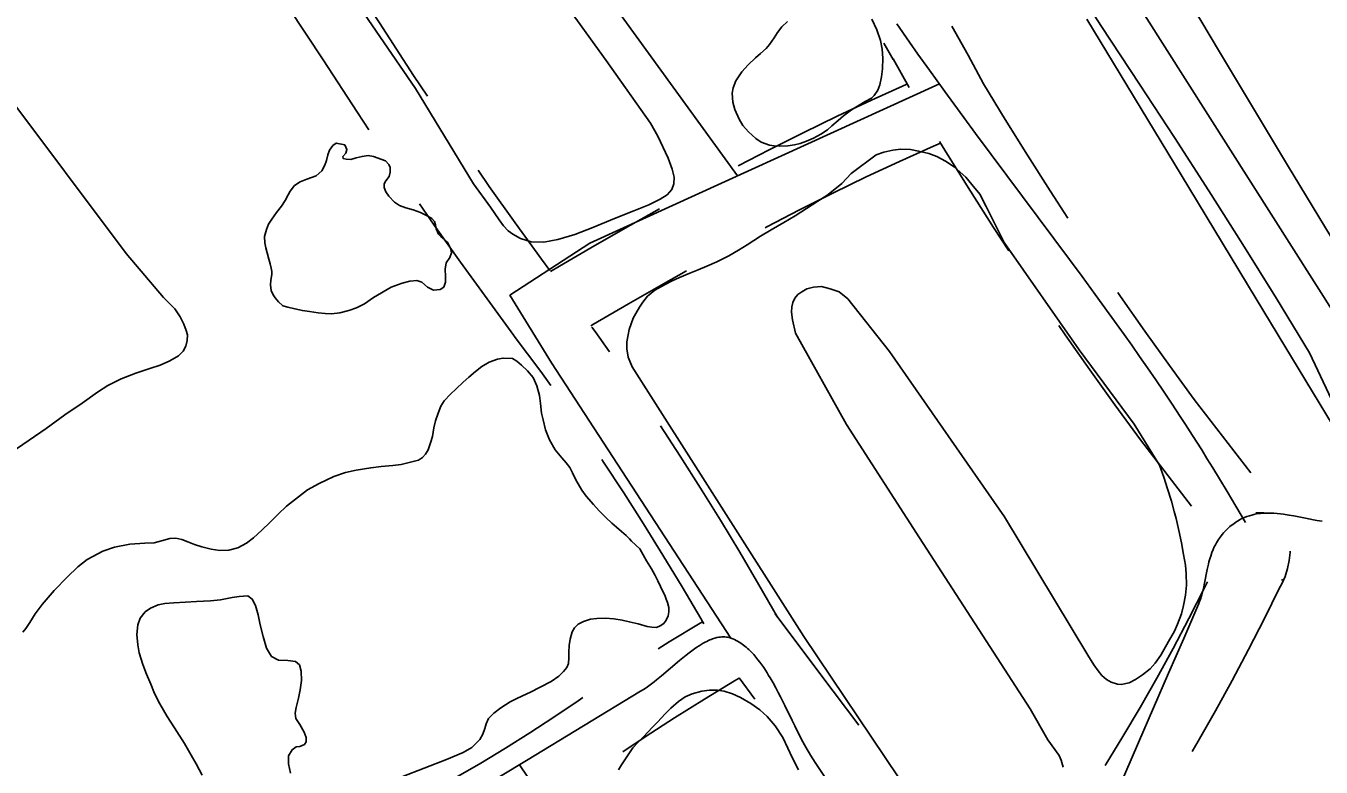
# Model space of a CAD drawing. Extents: x 3424494 to 3462436, y 522220 to 547718.
# Drawn here: x 3434313 to 3434891, y 544381 to 544712 of the extents above; entities that cross this region are included whole.
import ezdxf

# ---------------------------------------------------------------- set-up
doc = ezdxf.new("R2010")
doc.units = 0
for name, color, linetype in [('V-DTCH-CNTR', 7, 'Continuous'), ('V-ROAD-CNTR', 7, 'Continuous'), ('V-TOPO-SHOR', 7, 'Continuous')]:
    doc.layers.add(name, color=color, linetype=linetype)

msp = doc.modelspace()

# ---------------------------------------------------------------- linework, layer by layer
at = {"layer": 'V-DTCH-CNTR'}
for points in [[(3434926.75, 544469.16), (3434906.57, 544521.48), (3434885.68, 544565.84), (3434870.95, 544590.04), (3434856, 544614.12), (3434840.85, 544638.07), (3434825.49, 544661.88), (3434809.93, 544685.57), (3434793, 544711.34), (3434776.26, 544737.25), (3434759.73, 544763.29), (3434743.4, 544789.46), (3434727.27, 544815.75), (3434711.35, 544842.17), (3434695.63, 544868.71), (3434681.14, 544891.76), (3434666.44, 544914.69), (3434651.55, 544937.48), (3434636.47, 544960.16), (3434621.19, 544982.7), (3434605.72, 545005.11), (3434590.06, 545027.38), (3434574.21, 545049.53)], [(3434815.55, 544750.63), (3434845.57, 544700.03), (3434875.81, 544649.57), (3434906.29, 544599.25), (3434937, 544549.07), (3434962.39, 544515.04), (3434987.68, 544480.93), (3435012.85, 544446.73), (3435015.81, 544441.9), (3435018.97, 544437.2), (3435022.33, 544432.63), (3435025.87, 544428.2), (3435029.58, 544423.93), (3435033.48, 544419.81), (3435037.53, 544415.85), (3435041.75, 544412.07), (3435046.12, 544408.46), (3435050.64, 544405.04), (3435055.29, 544401.8)]]:
    msp.add_lwpolyline(points, dxfattribs=at)
at = {"layer": 'V-ROAD-CNTR'}
for p, q in [((3434695.97, 544703.87), (3434700.1, 544696.71)), ((3434865.27, 544494.64), (3434861.8, 544494.6)), ((3434631.36, 544421.04), (3434638.45, 544411.53))]:
    msp.add_line(p, q, dxfattribs=at)
for points in [[(3434630.63, 544644.75), (3434518.35, 544799.82), (3434498.8, 544843.59), (3434486.2, 544872.04)], [(3434492.45, 544680.28), (3434486.26, 544689.53), (3434471.05, 544712.99), (3434455.54, 544736.45), (3434439.83, 544759.78), (3434437.2, 544763.62)], [(3434466.34, 544665.35), (3434461.21, 544673.03), (3434445.95, 544696.55), (3434430.58, 544719.8), (3434415.02, 544742.93), (3434411.07, 544748.69)], [(3434857.09, 544490.21), (3434852.75, 544497.6), (3434848.92, 544504.05), (3434845.55, 544509.68), (3434842.57, 544514.58), (3434839.94, 544518.86), (3434837.62, 544522.59), (3434833.53, 544529.09), (3434830.42, 544533.95), (3434828.06, 544537.58), (3434824.49, 544542.99), (3434820.87, 544548.38), (3434817.12, 544553.88), (3434813.46, 544559.19), (3434809.89, 544564.31), (3434806.41, 544569.25), (3434803.02, 544574.03), (3434796.41, 544583.26), (3434790.16, 544591.87), (3434784.27, 544599.92), (3434778.71, 544607.45), (3434736.81, 544663.7), (3434731.6, 544670.75), (3434727.07, 544676.93), (3434723.11, 544682.35), (3434716.23, 544691.87), (3434711.11, 544699.03), (3434707.3, 544704.43), (3434701.63, 544712.54)], [(3434726.2, 544711.52), (3434733.43, 544698.55), (3434740.3, 544685.81), (3434749.92, 544669.96), (3434759.88, 544653.95), (3434770.01, 544638.05), (3434777.9, 544625.97)], [(3434902.32, 544523.22), (3434865.36, 544584.25), (3434828.4, 544645.29), (3434786.38, 544714.68)], [(3434700, 544696.9), (3434707.13, 544684.12)], [(3434720.66, 544685.74), (3434564.84, 544614.8), (3434529.24, 544591.59), (3434547.82, 544561.46), (3434627.76, 544438.73)], [(3434706.29, 544685.63), (3434705.89, 544685.45), (3434690.45, 544678.52), (3434675.12, 544671.37), (3434659.88, 544664), (3434644.75, 544656.42), (3434631, 544649.28)], [(3434721.23, 544659.4), (3434717.99, 544658), (3434702.94, 544651.24), (3434687.98, 544644.27), (3434673.13, 544637.09), (3434658.38, 544629.7), (3434643.74, 544622.1), (3434642.94, 544621.67)], [(3434720.79, 544660.14), (3434724.36, 544654.25), (3434734.49, 544637.97), (3434744.8, 544621.8), (3434751.64, 544611.32)], [(3434546.95, 544602.56), (3434543.24, 544607.59), (3434531.54, 544623.78), (3434519.99, 544640.07), (3434515, 544647.25)], [(3434547.5, 544551.32), (3434543.02, 544557.64), (3434531.18, 544573.39), (3434531, 544573.64), (3434519.01, 544589.9), (3434507.15, 544606.31), (3434495.44, 544622.83), (3434488.85, 544632.3)], [(3434595.92, 544630.07), (3434582.92, 544622.74), (3434567.08, 544613.67), (3434551.29, 544604.52), (3434547.25, 544602.15)], [(3434607.9, 544602.39), (3434597.74, 544596.65), (3434582.05, 544587.68), (3434566.41, 544578.61), (3434565.28, 544577.95)], [(3434800.23, 544592.79), (3434801.43, 544591.04), (3434812.24, 544575.59), (3434823.22, 544560.27), (3434834.31, 544545.14), (3434859.57, 544512.36)], [(3434773.93, 544578.11), (3434776.76, 544573.96), (3434787.76, 544558.25), (3434798.93, 544542.66), (3434810.33, 544527.12), (3434833.11, 544497.55)], [(3434573.67, 544566.28), (3434567.25, 544575.33), (3434565.8, 544577.26)], [(3434648.51, 544448.04), (3434640.23, 544462.54), (3434631.73, 544477.01), (3434623.05, 544491.37), (3434614.19, 544505.63), (3434605.16, 544519.78), (3434596.29, 544533.3)], [(3434615.62, 544445.15), (3434614.27, 544447.5), (3434605.96, 544461.65), (3434597.46, 544475.7), (3434588.8, 544489.65), (3434579.97, 544503.49), (3434570.97, 544517.22), (3434570.18, 544518.38)], [(3434853.22, 544490.68), (3434853.81, 544491.05), (3434854.39, 544491.39), (3434855.54, 544491.99), (3434856.67, 544492.51), (3434857.77, 544492.94), (3434858.84, 544493.31), (3434859.89, 544493.61), (3434860.91, 544493.86), (3434861.91, 544494.06), (3434862.88, 544494.21), (3434863.82, 544494.33), (3434864.74, 544494.41), (3434865.63, 544494.47), (3434866.5, 544494.5), (3434868.19, 544494.5), (3434869.78, 544494.43), (3434871.28, 544494.32), (3434872.68, 544494.17), (3434874.01, 544494), (3434876.49, 544493.61), (3434878.66, 544493.22), (3434882.46, 544492.46), (3434885.3, 544491.88), (3434887.41, 544491.46), (3434888.99, 544491.17), (3434891.34, 544490.79)], [(3434800.51, 544371.54), (3434809.43, 544392.18), (3434822.87, 544423.13), (3434829.57, 544438.61), (3434836.26, 544454.09), (3434836.68, 544455.11), (3434837.05, 544456.11), (3434837.37, 544457.08), (3434837.66, 544458.02), (3434838.16, 544459.86), (3434838.56, 544461.59), (3434838.9, 544463.23), (3434840.08, 544469.37), (3434840.59, 544471.68), (3434840.84, 544472.68), (3434841.09, 544473.62), (3434841.35, 544474.5), (3434841.61, 544475.33), (3434842.15, 544476.86), (3434842.69, 544478.2), (3434843.23, 544479.36), (3434843.74, 544480.37), (3434844.24, 544481.25), (3434844.7, 544482.02), (3434845.13, 544482.69), (3434845.53, 544483.27), (3434846.28, 544484.28), (3434846.89, 544485.03), (3434847.37, 544485.59), (3434848.13, 544486.43), (3434848.95, 544487.26), (3434849.57, 544487.86), (3434850.19, 544488.42), (3434850.81, 544488.94), (3434851.42, 544489.42), (3434852.03, 544489.87), (3434852.63, 544490.29), (3434853.22, 544490.68)], [(3434876.98, 544477.54), (3434876.99, 544476.89), (3434876.63, 544473.26), (3434875.89, 544469.7), (3434874.78, 544466.22), (3434873.31, 544462.89), (3434872.13, 544460.85), (3434865.56, 544447.47), (3434858.5, 544433.64), (3434851.23, 544419.91), (3434843.76, 544406.3), (3434836.07, 544392.8), (3434833.35, 544388.18)], [(3434840.19, 544463.86), (3434838.73, 544460.9), (3434831.88, 544447.48), (3434824.83, 544434.16), (3434817.57, 544420.94), (3434810.11, 544407.84), (3434802.46, 544394.86), (3434794.55, 544381.89)], [(3434873.6, 544464.66), (3434873.19, 544464.67)], [(3434595.33, 544434.03), (3434600.24, 544437.1), (3434614.07, 544445.46), (3434615.09, 544446.06)], [(3434647.52, 544449.56), (3434667.8, 544422.35), (3434684.72, 544399.97)], [(3434593.47, 544419.22), (3434594.57, 544420.09), (3434596.72, 544421.85), (3434604.83, 544428.72), (3434606.35, 544429.98), (3434607.77, 544431.12), (3434609.1, 544432.16), (3434610.34, 544433.09), (3434611.49, 544433.93), (3434612.57, 544434.67), (3434613.58, 544435.34), (3434614.52, 544435.92), (3434615.39, 544436.44), (3434616.21, 544436.89), (3434616.97, 544437.28), (3434617.68, 544437.62), (3434618.34, 544437.91), (3434618.96, 544438.17), (3434619.53, 544438.38), (3434620.6, 544438.73), (3434621.53, 544438.97), (3434622.34, 544439.13), (3434623.04, 544439.23), (3434623.64, 544439.29), (3434624.17, 544439.31), (3434625.08, 544439.28), (3434625.76, 544439.22), (3434626.27, 544439.14), (3434627.02, 544438.96), (3434627.76, 544438.73), (3434628.54, 544438.43), (3434629.3, 544438.1), (3434630.03, 544437.74), (3434630.74, 544437.36), (3434631.44, 544436.95), (3434632.11, 544436.53), (3434632.76, 544436.08), (3434633.39, 544435.61), (3434634.01, 544435.13), (3434634.61, 544434.64), (3434635.19, 544434.13), (3434635.75, 544433.6), (3434636.85, 544432.52), (3434637.88, 544431.41), (3434638.87, 544430.27), (3434639.8, 544429.11), (3434640.69, 544427.95), (3434641.54, 544426.78), (3434642.35, 544425.61), (3434643.12, 544424.44), (3434643.86, 544423.28), (3434644.56, 544422.13), (3434645.24, 544421), (3434646.53, 544418.75), (3434647.72, 544416.58), (3434648.82, 544414.5), (3434649.84, 544412.52), (3434651.73, 544408.75), (3434655.01, 544402.07), (3434656.25, 544399.57), (3434657.33, 544397.4), (3434658.28, 544395.53), (3434659.12, 544393.9), (3434660.61, 544391.12), (3434661.75, 544389.08), (3434662.61, 544387.59), (3434663.27, 544386.49), (3434664.26, 544384.88), (3434665.27, 544383.33), (3434669.48, 544377.01)], [(3434512.73, 544369.73), (3434536.63, 544384.22), (3434562.07, 544399.62), (3434587.5, 544415.02), (3434588.75, 544415.81), (3434589.98, 544416.63), (3434591.17, 544417.48), (3434592.34, 544418.34), (3434593.47, 544419.22)], [(3434579.5, 544388.02), (3434589.47, 544394.68), (3434602.65, 544403.21), (3434615.96, 544411.55), (3434629.4, 544419.67), (3434631.47, 544420.88)], [(3434476.12, 544360.8), (3434482.66, 544364.19), (3434493.96, 544370.28), (3434505.15, 544376.55), (3434516.24, 544383.02), (3434527.22, 544389.67), (3434538.09, 544396.5), (3434548.84, 544403.52), (3434559.61, 544410.8), (3434561.78, 544412.26)], [(3434533.42, 544382.31), (3434683.28, 544160.59)]]:
    msp.add_lwpolyline(points, dxfattribs=at)
at = {"layer": 'V-TOPO-SHOR'}
for points in [[(3434591.95, 545059.57), (3434764.65, 544791.24), (3434954.37, 544492.83), (3435039.45, 544350.65), (3435046.46, 544338.94)], [(3434595.15, 544662.49), (3434599.7, 544652.6), (3434601.58, 544647.79), (3434602.42, 544644.17), (3434602.33, 544641.21), (3434601.46, 544638.65), (3434599.28, 544636.36), (3434596.24, 544634.34), (3434591.17, 544631.93), (3434584.51, 544629.15), (3434575.81, 544625.77), (3434566.12, 544621.75), (3434558.14, 544618.71), (3434550.57, 544616.38), (3434544.31, 544615.17), (3434538.73, 544615.4), (3434533.87, 544616.87), (3434530.46, 544618.73), (3434528.43, 544620.32), (3434526.4, 544622.44), (3434524.44, 544625.15), (3434520.53, 544630.89), (3434512.96, 544641.19), (3434487.16, 544683.69), (3434436.16, 544758.1)], [(3434531.87, 544752.03), (3434572.2, 544696.23), (3434591.83, 544668.23), (3434595.15, 544662.49)], [(3434687.64, 544677.94), (3434681.44, 544674.17), (3434677.94, 544671.56), (3434675.49, 544669.4), (3434672.78, 544667.05), (3434670.73, 544665.35), (3434667.89, 544663.39), (3434664.6, 544661.57), (3434661.5, 544660.27), (3434658.6, 544659.24), (3434656.1, 544658.66), (3434653.07, 544658.22), (3434649.38, 544657.97), (3434646.95, 544658.12), (3434644.98, 544658.52), (3434641.17, 544659.8), (3434638.88, 544661.39), (3434635.61, 544664.36), (3434633.06, 544667.27), (3434631.37, 544670.11), (3434629.49, 544674.4), (3434628.52, 544677.69), (3434628.34, 544681.57), (3434628.75, 544684), (3434629.95, 544687.15), (3434632.61, 544691.21), (3434635.45, 544694.29), (3434638.69, 544697.36), (3434641, 544699.26), (3434643.39, 544701.61), (3434644.91, 544703.38), (3434646.96, 544706.32), (3434648.56, 544708.61), (3434650.48, 544711.17), (3434652.92, 544713.52)], [(3434690.61, 544714.69), (3434692.75, 544709.81), (3434694.44, 544705.13), (3434695.14, 544701.31), (3434695.51, 544697.23), (3434695.35, 544692.5), (3434694.94, 544688.95), (3434694.19, 544685.41), (3434693.26, 544682.98), (3434691.67, 544680.55), (3434690.34, 544679.44), (3434687.64, 544677.94)], [(3434303.65, 544683), (3434358.14, 544610.17), (3434374.77, 544590.62), (3434379.79, 544585.45), (3434382.19, 544581.99), (3434383.87, 544578.73), (3434384.97, 544575.91), (3434385.44, 544573.92), (3434385.33, 544571.4), (3434384.79, 544568.93), (3434383.51, 544566.6), (3434381.41, 544564.58), (3434377.62, 544562.32), (3434373.29, 544560.45), (3434368.72, 544558.88), (3434362.45, 544556.83), (3434355.93, 544554.34), (3434349.95, 544551.37), (3434345.38, 544548.39), (3434338.55, 544543.48), (3434330.76, 544538.23), (3434322.48, 544532.22), (3434299.15, 544516.2)], [(3434426.12, 544588.61), (3434424.55, 544590.4), (3434423.7, 544591.72), (3434422.79, 544593.63), (3434422.54, 544596.13), (3434422.69, 544598.24), (3434423.09, 544600.86), (3434423.04, 544602.18), (3434422.85, 544603.56), (3434422.4, 544605.54), (3434421.82, 544607.65), (3434421.04, 544610.48), (3434420.4, 544612.72), (3434420.02, 544614.96), (3434419.84, 544617.72), (3434420.64, 544620.8), (3434421.64, 544623.3), (3434423.04, 544625.46), (3434425.22, 544628.47), (3434427.34, 544631.22), (3434429.07, 544633.78), (3434430.4, 544636.27), (3434431.26, 544637.97), (3434433.25, 544640.46), (3434435.76, 544642.16), (3434438.73, 544643.26), (3434442.81, 544644.81), (3434445.39, 544647.04), (3434446.78, 544649.53), (3434447.45, 544651.69), (3434448.12, 544654.19), (3434448.79, 544656.16), (3434450.25, 544658.25), (3434451.84, 544659.36), (3434455.58, 544658.55), (3434456.56, 544656.51), (3434456.02, 544654.86), (3434454.76, 544653.36), (3434454.95, 544652.5), (3434456.27, 544652.17), (3434458.24, 544652.09), (3434460.74, 544652.8), (3434463.31, 544653.44), (3434466.01, 544653.82), (3434468.44, 544653.41), (3434473.69, 544651.48), (3434475.26, 544649.89), (3434475.78, 544648.51), (3434475.83, 544646.4), (3434475.36, 544644.56), (3434473.9, 544642.53), (3434473.11, 544641.15), (3434473.1, 544639.64), (3434473.88, 544637.66), (3434475.31, 544635.68), (3434477.8, 544633.1), (3434480.02, 544631.58), (3434482.78, 544630.45), (3434486.06, 544629.64), (3434489.41, 544628.37), (3434492.62, 544626.77), (3434494.39, 544625.78), (3434495.57, 544624.39), (3434496.02, 544622.94), (3434496.41, 544621.1), (3434497.44, 544618.72), (3434498.42, 544617.8), (3434500.13, 544616.47), (3434501.37, 544615.15), (3434502.73, 544612.58), (3434503.18, 544610.47), (3434502.38, 544608.44), (3434500.73, 544606.08), (3434500.31, 544603.12), (3434500.49, 544599.9), (3434500.48, 544597.33), (3434499.81, 544595.23), (3434498.09, 544594.12), (3434495.13, 544593.88), (3434492.51, 544595.14), (3434489.89, 544597.39), (3434487.79, 544598.19), (3434484.56, 544597.88), (3434481.14, 544596.98), (3434476.33, 544595.1), (3434468.48, 544590.61), (3434464.38, 544587.67), (3434460.82, 544585.98), (3434457.46, 544584.82), (3434453.38, 544583.72), (3434449.63, 544583.35), (3434446.87, 544583.37), (3434443.71, 544583.71), (3434439.83, 544584.33), (3434436.75, 544584.74), (3434433.4, 544585.55), (3434430.24, 544586.22), (3434428.01, 544586.89), (3434427.88, 544586.96), (3434426.12, 544588.61)], [(3434702.63, 544376.46), (3434660.31, 544439.44), (3434583.72, 544559.7), (3434581.9, 544563.92), (3434581.27, 544567.74), (3434581.41, 544570.83), (3434581.96, 544573.92), (3434582.37, 544576.28), (3434583.24, 544578.78), (3434584.17, 544581.33), (3434585.3, 544583.37), (3434586.96, 544586.32), (3434588.42, 544588.48), (3434590.6, 544591.1), (3434593.78, 544593.78), (3434598.06, 544596.18), (3434601.56, 544598.01), (3434604.79, 544599.5), (3434609.47, 544601.45), (3434613.1, 544602.87), (3434617.05, 544604.56), (3434621.4, 544606.51), (3434626.88, 544609.17), (3434631.17, 544611.58), (3434635, 544613.99), (3434640.93, 544617.84), (3434645.62, 544620.71), (3434651.29, 544624.03), (3434656.31, 544627.03), (3434661.39, 544630.28), (3434666.48, 544633.54), (3434670.5, 544636.08), (3434674.79, 544639.42), (3434677.17, 544641.37), (3434681.34, 544645.76), (3434692.5, 544654.11), (3434695.93, 544655.34), (3434699.95, 544656.24), (3434703.44, 544656.61), (3434707.84, 544656.46), (3434711.39, 544655.84), (3434715.92, 544654.7), (3434719.46, 544653.43), (3434723.33, 544651.31), (3434727.33, 544648.78), (3434732.5, 544644.15), (3434735.18, 544640.91), (3434738.64, 544636.55), (3434741.5, 544631.08), (3434749.56, 544615.12), (3434783.02, 544567.18), (3434807.5, 544534.09), (3434818.84, 544515.81), (3434820.71, 544510.41), (3434822.39, 544505.34), (3434824.07, 544499.8), (3434825.36, 544495.12), (3434826.2, 544492.03), (3434827.42, 544486.76), (3434828.57, 544481.17), (3434829.53, 544476.03), (3434830.36, 544471.29), (3434830.73, 544467.34), (3434830.76, 544462.34), (3434830.34, 544457.81), (3434829.46, 544453.21), (3434828.59, 544449.6), (3434826.79, 544445.01), (3434825.45, 544441.79), (3434822.86, 544437.2)], [(3434822.86, 544437.2), (3434819.41, 544431.1), (3434816.89, 544427.51), (3434814.64, 544425.02), (3434811.27, 544422.34), (3434808.1, 544420.32), (3434805.2, 544418.82), (3434801.71, 544418.12), (3434800, 544418.2), (3434797.31, 544419.13), (3434795.14, 544420.26), (3434793.05, 544422.11), (3434791.48, 544424.16), (3434789.53, 544426.87), (3434786.85, 544431.09), (3434749.72, 544492.8), (3434698.38, 544566.55), (3434679.84, 544590), (3434676.04, 544593.11), (3434672.04, 544594.45), (3434668.1, 544595.39), (3434664.61, 544595.15), (3434661.65, 544594.38), (3434659.41, 544593.14), (3434657.62, 544591.83), (3434656.17, 544590.26), (3434655.3, 544588.36), (3434654.96, 544586.39), (3434654.75, 544583.96), (3434655.12, 544580.6), (3434656.54, 544574.61), (3434679.32, 544533.9), (3434711.79, 544483.47), (3434761.07, 544407.24), (3434769.08, 544393.38)], [(3434388.61, 544480.45), (3434391.82, 544479.38), (3434396.09, 544478.37), (3434399.9, 544477.82), (3434403.85, 544478), (3434407.87, 544478.96), (3434411.76, 544481.04), (3434414.86, 544483.46), (3434418.56, 544486.86), (3434422.2, 544490.32), (3434425.84, 544494.05), (3434429.68, 544497.51), (3434439.06, 544504.89), (3434444.2, 544507.69), (3434450.73, 544510.74), (3434455.93, 544512.62), (3434460.74, 544513.58), (3434467.19, 544514.66), (3434471.8, 544515.16), (3434477.06, 544515.66), (3434480.68, 544516.09), (3434488.52, 544518.02), (3434490.23, 544519.26), (3434491.62, 544520.7), (3434492.75, 544522.73), (3434493.89, 544525.75), (3434494.7, 544528.64), (3434495.31, 544532.52), (3434495.98, 544535.54), (3434497.19, 544539.02), (3434498.39, 544542.1), (3434499.98, 544544.46), (3434502.69, 544547.41), (3434505.21, 544549.89), (3434508.45, 544552.83), (3434510.96, 544554.99), (3434513.86, 544557.53), (3434516.7, 544559.75), (3434519.94, 544561.77), (3434523.69, 544563.13), (3434526.2, 544563.58), (3434530.41, 544563.42), (3434532.37, 544562.17), (3434534.33, 544560.38), (3434537.01, 544557.86), (3434539.56, 544554.96), (3434541.19, 544551.13), (3434542.35, 544546.92), (3434542.85, 544543.3), (3434543.35, 544538.95), (3434543.99, 544536.06), (3434545.02, 544531.64), (3434546.84, 544527.16), (3434549.44, 544522.67), (3434552.38, 544519.11), (3434554.27, 544516.86), (3434555.91, 544514.74), (3434557.14, 544512.44), (3434558.64, 544509.34), (3434561.24, 544504.65), (3434563.2, 544502.01), (3434566.47, 544498.31), (3434569.08, 544495.53), (3434572.02, 544492.43), (3434574.58, 544490.04), (3434576.73, 544488.12), (3434579.02, 544486.2), (3434581.05, 544484.42), (3434582.49, 544483.03), (3434583.41, 544481.91), (3434587.07, 544478.46)], [(3434312.1, 544441.43), (3434313.49, 544443.06), (3434315.15, 544445.75), (3434317.6, 544449.61), (3434320.72, 544453.74), (3434326.08, 544460.03), (3434331.83, 544465.84), (3434336.66, 544470.55), (3434340.82, 544473.75), (3434347.75, 544477.53), (3434353.02, 544479.27), (3434359.73, 544480.61), (3434366.45, 544481.1), (3434370.59, 544481.14), (3434373.88, 544482.11), (3434377.57, 544483.14), (3434380.27, 544483.32), (3434382.9, 544482.72), (3434385.59, 544481.58), (3434388.61, 544480.45)], [(3434587.07, 544478.46), (3434590.07, 544473.19), (3434592.28, 544469.62), (3434593.84, 544466.92), (3434595.15, 544464.34), (3434596.31, 544461.77), (3434597.55, 544459.27), (3434598.26, 544457.82), (3434598.91, 544456.1), (3434599.5, 544454.65), (3434600.01, 544452.35), (3434600.06, 544450.38), (3434599.72, 544448.6), (3434598.92, 544446.76), (3434597.8, 544445.26), (3434596.21, 544444.15), (3434594.5, 544443.5), (3434592.53, 544443.58), (3434590.36, 544443.98), (3434586.42, 544445.06), (3434582.41, 544446), (3434579.2, 544446.75), (3434575.58, 544447.29), (3434571.77, 544447.64), (3434568.02, 544447.53), (3434565.19, 544447.15), (3434562.09, 544446.18), (3434559.58, 544444.88), (3434558, 544443.31), (3434557, 544441.54), (3434556.06, 544438.2), (3434555.65, 544435.5), (3434555.5, 544432.48), (3434555.49, 544429.98), (3434555.28, 544427.42), (3434554.54, 544425.58), (3434553.15, 544423.81), (3434551.04, 544421.72), (3434547.6, 544419.37), (3434542.72, 544416.83), (3434538.37, 544414.62), (3434534.81, 544413.06), (3434532.04, 544411.7), (3434529.27, 544410.27), (3434525.11, 544407.6), (3434522.01, 544405.31), (3434519.63, 544402.89), (3434518.62, 544400.53), (3434518.09, 544398.43), (3434517.22, 544395.87), (3434515.76, 544393.51), (3434512.25, 544390.04), (3434508.42, 544387.7), (3434500.91, 544384.58), (3434481.01, 544376.87)], [(3434417.03, 544449.18), (3434415.74, 544453.2), (3434414.38, 544456.1), (3434412.41, 544457.56), (3434408.47, 544457.32), (3434405.37, 544456.81), (3434400.24, 544455.85), (3434395.7, 544455.29), (3434389.45, 544455.06), (3434384.65, 544454.82), (3434379.45, 544454.52), (3434375.43, 544454.09), (3434372.41, 544453.51), (3434368.98, 544452.08), (3434366.67, 544450.39), (3434364.42, 544447.57), (3434363.35, 544444.69), (3434362.93, 544440.28), (3434363.29, 544435.68), (3434363.93, 544432.19), (3434365.55, 544426.92), (3434367.17, 544422.63), (3434369.11, 544418.15), (3434370.8, 544414), (3434373.14, 544409.45), (3434376.46, 544403.84), (3434379.66, 544398.76), (3434384.16, 544391.76), (3434387.08, 544386.61), (3434389.36, 544382.72), (3434392.1, 544377.7)], [(3434431.36, 544378.47), (3434430.53, 544382.75), (3434430.49, 544386.23), (3434432.08, 544388.99), (3434433.87, 544390.23), (3434435.58, 544390.48), (3434437.62, 544391.32), (3434438.35, 544392.5), (3434438.36, 544394.41), (3434437.52, 544396.85), (3434435.5, 544400.21), (3434433.8, 544402.85), (3434433.42, 544405.22), (3434433.96, 544407.78), (3434434.98, 544411.99), (3434435.72, 544415.67), (3434436.27, 544419.87), (3434436.23, 544423.95), (3434435.45, 544426.78), (3434433.62, 544428.31), (3434430.27, 544428.79), (3434426.12, 544428.88), (3434422.98, 544430.6), (3434420.76, 544434.3), (3434419.22, 544439.5), (3434417.93, 544444.7), (3434417.03, 544449.18)], [(3434577.63, 544380), (3434579.02, 544382.3), (3434581.28, 544385.77), (3434584, 544389.77), (3434586.19, 544392.25), (3434588.9, 544394.93), (3434592.67, 544398.86), (3434595.18, 544401.47), (3434598.23, 544404.81), (3434600.94, 544407.56), (3434604.31, 544410.5), (3434607.35, 544412.52), (3434610.51, 544413.88), (3434614.79, 544415.04), (3434618.15, 544415.48), (3434621.83, 544415.59), (3434624.79, 544415.12), (3434628.4, 544413.91), (3434632, 544412.25), (3434636.66, 544409.52), (3434640.65, 544406.81), (3434643.86, 544403.76), (3434647.45, 544399.6), (3434650.84, 544394.38), (3434653.12, 544389.7), (3434655, 544385.55), (3434657.86, 544380.07)], [(3434769.08, 544393.38), (3434774.04, 544386.45), (3434774.95, 544384.34), (3434775.92, 544381.18)]]:
    msp.add_lwpolyline(points, dxfattribs=at)

doc.saveas('drawing.dxf')
